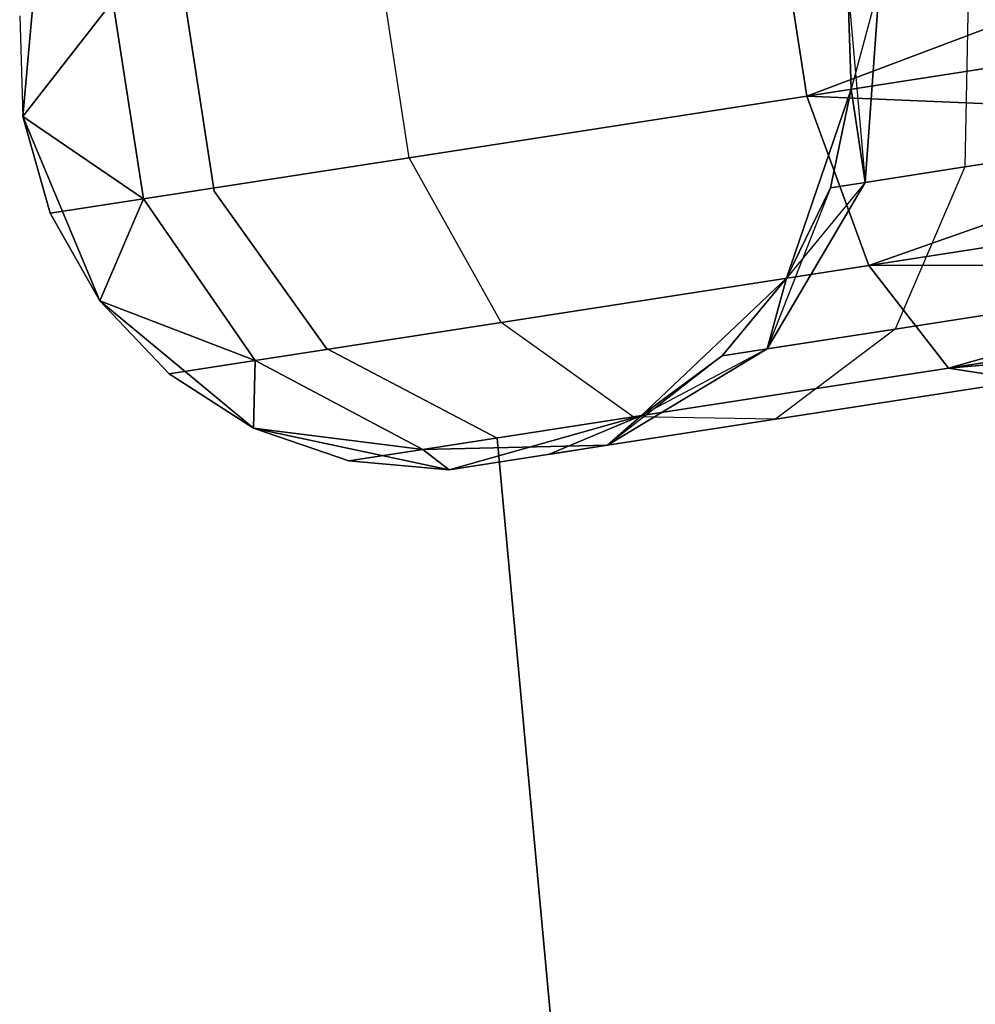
# Model space of a CAD drawing. Extents: x -91 to 91, y -91 to 262.
# Tile 269 of 480: x 58.75 to 61.03, y 6.98 to 9.33. Entities that reach past the tile are written whole.
import ezdxf

# ---------------------------------------------------------------- set-up
doc = ezdxf.new("R2010")
doc.units = 0
doc.header["$LTSCALE"] = 25.4
doc.layers.get('0').update_dxf_attribs({"linetype": 'CONTINUOUS'})

# ---------------------------------------------------------------- blocks, each defined once
blk = doc.blocks.new('ETE0_STL_1')
at = {"color": 0}
for p, q in [((60.6307, 9.1517, 319.2628), (60.5575, 9.6247, 319.2628)), ((60.6307, 9.1517, 319.2628), (60.5575, 9.6247, 319.2628)), ((60.5575, 9.6247, 170.7524), (60.6307, 9.1517, 170.7524)), ((60.5575, 9.6247, 170.7524), (60.6307, 9.1517, 170.7524)), ((58.7951, 9.5802, 327.5076), (58.753, 9.1034, 327.5076)), ((58.753, 9.1034, 163.5076), (58.7951, 9.5802, 163.5076)), ((58.7951, 9.5802, 327.5076), (58.753, 9.1034, 327.5076)), ((58.753, 9.1034, 163.5076), (58.7951, 9.5802, 163.5076)), ((60.6307, 9.1517, 319.2628), (61.7177, 9.562, 319.0076)), ((60.6307, 9.1517, 319.2628), (61.7177, 9.562, 319.0076)), ((61.7177, 9.562, 171.0076), (60.6307, 9.1517, 170.7524)), ((61.7177, 9.562, 171.0076), (60.6307, 9.1517, 170.7524)), ((59.6782, 9.0044, 319.9068), (59.605, 9.4774, 319.9068)), ((59.6782, 9.0044, 319.9068), (59.605, 9.4774, 319.9068)), ((59.6782, 9.0044, 170.1084), (59.605, 9.4774, 170.1084)), ((59.6782, 9.0044, 170.1084), (59.605, 9.4774, 170.1084)), ((61.0189, 9.4539, 321.3005), (61.0099, 8.9823, 321.2195)), ((61.0189, 9.4539, 321.3005), (61.0099, 8.9823, 321.2195)), ((61.0189, 9.4539, 168.7147), (61.0099, 8.9823, 168.7957)), ((61.0189, 9.4539, 168.7147), (61.0099, 8.9823, 168.7957)), ((60.8047, 9.4208, 168.3903), (60.7373, 9.1682, 168.0076)), ((60.8047, 9.4208, 168.3903), (60.7373, 9.1682, 168.0076)), ((60.7711, 8.9453, 321.5811), (60.8047, 9.4208, 321.6249)), ((60.7711, 8.9453, 321.5811), (60.8047, 9.4208, 321.6249)), ((60.8047, 9.4208, 168.3903), (60.7711, 8.9453, 168.4341)), ((60.8047, 9.4208, 168.3903), (60.7711, 8.9453, 168.4341)), ((60.7373, 9.1682, 327.5076), (60.7295, 9.4091, 327.5076)), ((60.7295, 9.4091, 163.5076), (60.7373, 9.1682, 163.5076)), ((60.7373, 9.1682, 322.0076), (60.7295, 9.4091, 322.0076)), ((60.7373, 9.1682, 327.5076), (60.7295, 9.4091, 327.5076)), ((60.7295, 9.4091, 322.0076), (60.7711, 8.9453, 321.5811)), ((60.7373, 9.1682, 322.0076), (60.7295, 9.4091, 322.0076)), ((60.7295, 9.4091, 322.0076), (60.7711, 8.9453, 321.5811)), ((60.7373, 9.1682, 168.0076), (60.7295, 9.4091, 168.0076)), ((60.7373, 9.1682, 168.0076), (60.7295, 9.4091, 168.0076)), ((60.7295, 9.4091, 163.5076), (60.7373, 9.1682, 163.5076)), ((58.753, 9.1034, 322.0076), (58.9686, 9.3789, 320.8707)), ((58.753, 9.1034, 322.0076), (58.9686, 9.3789, 320.8707)), ((58.9686, 9.3789, 169.1445), (58.753, 9.1034, 168.0076)), ((58.9686, 9.3789, 169.1445), (58.753, 9.1034, 168.0076)), ((58.9686, 9.3789, 320.8707), (59.0417, 8.9059, 320.8707)), ((58.9686, 9.3789, 320.8707), (59.0417, 8.9059, 320.8707)), ((59.0417, 8.9059, 169.1445), (58.9686, 9.3789, 169.1445)), ((59.0417, 8.9059, 169.1445), (58.9686, 9.3789, 169.1445)), ((59.1406, 9.381, 164.5076), (59.2113, 8.9239, 164.5076)), ((59.2113, 8.9239, 162.5076), (59.1406, 9.381, 162.5076)), ((59.2113, 8.9239, 162.5076), (59.1406, 9.381, 162.5076)), ((59.1406, 9.381, 164.5076), (59.2113, 8.9239, 164.5076)), ((58.7451, 9.3444, 322.0076), (58.753, 9.1034, 327.5076)), ((58.7451, 9.3444, 322.0076), (58.753, 9.1034, 327.5076)), ((58.7451, 9.3444, 322.0076), (58.753, 9.1034, 322.0076)), ((58.7451, 9.3444, 322.0076), (58.753, 9.1034, 322.0076)), ((58.7451, 9.3444, 168.0076), (58.753, 9.1034, 168.0076)), ((58.7451, 9.3444, 168.0076), (58.753, 9.1034, 168.0076)), ((58.7451, 9.3444, 168.0076), (58.753, 9.1034, 163.5076)), ((58.7451, 9.3444, 168.0076), (58.753, 9.1034, 163.5076)), ((60.6307, 9.1517, 319.2628), (61.7543, 9.3255, 319.0367)), ((60.6307, 9.1517, 319.2628), (61.7543, 9.3255, 319.0367)), ((61.7543, 9.3255, 170.9785), (60.6307, 9.1517, 170.7524)), ((61.7543, 9.3255, 170.9785), (60.6307, 9.1517, 170.7524)), ((59.6782, 9.0044, 319.9068), (60.6307, 9.1517, 319.2628)), ((59.6782, 9.0044, 319.9068), (60.6307, 9.1517, 319.2628)), ((60.6307, 9.1517, 170.7524), (59.6782, 9.0044, 170.1084)), ((60.6307, 9.1517, 170.7524), (59.6782, 9.0044, 170.1084)), ((60.5823, 8.7154, 327.5076), (60.7373, 9.1682, 327.5076)), ((60.7373, 9.1682, 163.5076), (60.5823, 8.7154, 163.5076)), ((60.5823, 8.7154, 327.5076), (60.7373, 9.1682, 327.5076)), ((60.7373, 9.1682, 163.5076), (60.5823, 8.7154, 163.5076)), ((60.7796, 8.7459, 319.4683), (60.6307, 9.1517, 319.2628)), ((60.6307, 9.1517, 319.2628), (61.7887, 9.1027, 319.1222)), ((60.6307, 9.1517, 319.2628), (61.7887, 9.1027, 319.1222)), ((60.7796, 8.7459, 319.4683), (60.6307, 9.1517, 319.2628)), ((61.7887, 9.1027, 170.8931), (60.6307, 9.1517, 170.7524)), ((60.6307, 9.1517, 170.7524), (60.7796, 8.7459, 170.5469)), ((61.7887, 9.1027, 170.8931), (60.6307, 9.1517, 170.7524)), ((60.6307, 9.1517, 170.7524), (60.7796, 8.7459, 170.5469)), ((60.6873, 8.9324, 322.0076), (60.7373, 9.1682, 327.5076)), ((60.6873, 8.9324, 322.0076), (60.7373, 9.1682, 327.5076)), ((60.6873, 8.9324, 322.0076), (60.7373, 9.1682, 322.0076)), ((60.6873, 8.9324, 322.0076), (60.7373, 9.1682, 322.0076)), ((60.6873, 8.9324, 168.0076), (60.7373, 9.1682, 168.0076)), ((60.7373, 9.1682, 163.5076), (60.6873, 8.9324, 168.0076)), ((60.6873, 8.9324, 168.0076), (60.7373, 9.1682, 168.0076)), ((60.7373, 9.1682, 163.5076), (60.6873, 8.9324, 168.0076)), ((60.7373, 9.1682, 322.0076), (60.7373, 9.1682, 327.5076)), ((60.7373, 9.1682, 322.0076), (60.7373, 9.1682, 327.5076)), ((60.7373, 9.1682, 322.0076), (60.7711, 8.9453, 321.5811)), ((60.7373, 9.1682, 322.0076), (60.7711, 8.9453, 321.5811)), ((60.7711, 8.9453, 168.4341), (60.7373, 9.1682, 168.0076)), ((60.7711, 8.9453, 168.4341), (60.7373, 9.1682, 168.0076)), ((60.7373, 9.1682, 168.0076), (60.7373, 9.1682, 163.5076)), ((60.7373, 9.1682, 168.0076), (60.7373, 9.1682, 163.5076)), ((58.753, 9.1034, 327.5076), (58.9372, 8.6617, 327.5076)), ((58.9372, 8.6617, 163.5076), (58.753, 9.1034, 163.5076)), ((58.753, 9.1034, 327.5076), (58.9372, 8.6617, 327.5076)), ((58.753, 9.1034, 327.5076), (58.8183, 8.8713, 322.0076)), ((58.753, 9.1034, 322.0076), (58.753, 9.1034, 327.5076)), ((58.753, 9.1034, 322.0076), (58.753, 9.1034, 327.5076)), ((58.753, 9.1034, 322.0076), (58.8183, 8.8713, 322.0076)), ((58.753, 9.1034, 327.5076), (58.8183, 8.8713, 322.0076)), ((58.753, 9.1034, 322.0076), (58.8183, 8.8713, 322.0076)), ((58.753, 9.1034, 322.0076), (59.0417, 8.9059, 320.8707)), ((58.753, 9.1034, 322.0076), (59.0417, 8.9059, 320.8707)), ((59.0417, 8.9059, 169.1445), (58.753, 9.1034, 168.0076)), ((58.753, 9.1034, 168.0076), (58.8183, 8.8713, 168.0076)), ((59.0417, 8.9059, 169.1445), (58.753, 9.1034, 168.0076)), ((58.9372, 8.6617, 163.5076), (58.753, 9.1034, 163.5076)), ((58.8183, 8.8713, 168.0076), (58.753, 9.1034, 163.5076)), ((58.753, 9.1034, 168.0076), (58.8183, 8.8713, 168.0076)), ((58.753, 9.1034, 168.0076), (58.753, 9.1034, 163.5076)), ((58.8183, 8.8713, 168.0076), (58.753, 9.1034, 163.5076)), ((58.753, 9.1034, 168.0076), (58.753, 9.1034, 163.5076)), ((60.7796, 8.7459, 319.4683), (61.7887, 9.1027, 319.1222)), ((60.7796, 8.7459, 319.4683), (61.7887, 9.1027, 319.1222)), ((61.7887, 9.1027, 170.8931), (60.7796, 8.7459, 170.5469)), ((61.7887, 9.1027, 170.8931), (60.7796, 8.7459, 170.5469)), ((61.0099, 8.9823, 321.2195), (61.3672, 9.0375, 320.9779)), ((61.0099, 8.9823, 321.2195), (61.3672, 9.0375, 320.9779)), ((61.3672, 9.0375, 169.0373), (61.0099, 8.9823, 168.7957)), ((61.3672, 9.0375, 169.0373), (61.0099, 8.9823, 168.7957)), ((59.0417, 8.9059, 320.8707), (59.6782, 9.0044, 319.9068)), ((59.0417, 8.9059, 320.8707), (59.6782, 9.0044, 319.9068)), ((59.6782, 9.0044, 170.1084), (59.0417, 8.9059, 169.1445)), ((59.6782, 9.0044, 170.1084), (59.0417, 8.9059, 169.1445)), ((59.8984, 8.6096, 320.0641), (59.6782, 9.0044, 319.9068)), ((59.8984, 8.6096, 320.0641), (59.6782, 9.0044, 319.9068)), ((59.8984, 8.6096, 169.9511), (59.6782, 9.0044, 170.1084)), ((59.8984, 8.6096, 169.9511), (59.6782, 9.0044, 170.1084)), ((60.7711, 8.9453, 321.5811), (61.0099, 8.9823, 321.2195)), ((60.7711, 8.9453, 321.5811), (61.0099, 8.9823, 321.2195)), ((61.0099, 8.9823, 168.7957), (60.7711, 8.9453, 168.4341)), ((61.0099, 8.9823, 168.7957), (60.7711, 8.9453, 168.4341)), ((61.0099, 8.9823, 321.2195), (60.8429, 8.5939, 320.9951)), ((61.0099, 8.9823, 321.2195), (60.8429, 8.5939, 320.9951)), ((61.0099, 8.9823, 168.7957), (60.8429, 8.5939, 169.0201)), ((61.0099, 8.9823, 168.7957), (60.8429, 8.5939, 169.0201)), ((60.5361, 8.5465, 321.4596), (60.7711, 8.9453, 321.5811)), ((60.5361, 8.5465, 321.4596), (60.7711, 8.9453, 321.5811)), ((60.7711, 8.9453, 168.4341), (60.5361, 8.5465, 168.5556)), ((60.7711, 8.9453, 168.4341), (60.5361, 8.5465, 168.5556)), ((60.7711, 8.9453, 168.4341), (60.5823, 8.7154, 168.0076)), ((60.7711, 8.9453, 168.4341), (60.5823, 8.7154, 168.0076)), ((60.6873, 8.9324, 322.0076), (60.7711, 8.9453, 321.5811)), ((60.6873, 8.9324, 322.0076), (60.7711, 8.9453, 321.5811)), ((60.7711, 8.9453, 168.4341), (60.6873, 8.9324, 168.0076)), ((60.7711, 8.9453, 168.4341), (60.6873, 8.9324, 168.0076)), ((59.2113, 8.9239, 164.5076), (59.2113, 8.9239, 162.5076)), ((59.2113, 8.9239, 164.5076), (59.2113, 8.9239, 162.5076)), ((59.2113, 8.9239, 164.5076), (59.48, 8.5476, 164.5076)), ((59.48, 8.5476, 162.5076), (59.2113, 8.9239, 162.5076)), ((59.48, 8.5476, 162.5076), (59.2113, 8.9239, 162.5076)), ((59.2113, 8.9239, 164.5076), (59.48, 8.5476, 164.5076)), ((60.6873, 8.9324, 322.0076), (60.5361, 8.5465, 321.4596)), ((60.6873, 8.9324, 322.0076), (60.5361, 8.5465, 321.4596)), ((60.5823, 8.7154, 322.0076), (60.6873, 8.9324, 322.0076)), ((60.6873, 8.9324, 322.0076), (60.5823, 8.7154, 327.5076)), ((60.6873, 8.9324, 322.0076), (60.5823, 8.7154, 327.5076)), ((60.5823, 8.7154, 322.0076), (60.6873, 8.9324, 322.0076)), ((60.5823, 8.7154, 168.0076), (60.6873, 8.9324, 168.0076)), ((60.6873, 8.9324, 168.0076), (60.5823, 8.7154, 163.5076)), ((60.6873, 8.9324, 168.0076), (60.5823, 8.7154, 163.5076)), ((60.5823, 8.7154, 168.0076), (60.6873, 8.9324, 168.0076)), ((58.8183, 8.8713, 322.0076), (59.0417, 8.9059, 320.8707)), ((58.8183, 8.8713, 322.0076), (59.0417, 8.9059, 320.8707)), ((59.0417, 8.9059, 169.1445), (58.8183, 8.8713, 168.0076)), ((59.0417, 8.9059, 169.1445), (58.8183, 8.8713, 168.0076)), ((58.9372, 8.6617, 322.0076), (59.0417, 8.9059, 320.8707)), ((58.9372, 8.6617, 322.0076), (59.0417, 8.9059, 320.8707)), ((59.0417, 8.9059, 169.1445), (58.9372, 8.6617, 168.0076)), ((59.0417, 8.9059, 169.1445), (58.9372, 8.6617, 168.0076)), ((59.0417, 8.9059, 320.8707), (59.3096, 8.5185, 320.9558)), ((59.0417, 8.9059, 320.8707), (59.3096, 8.5185, 320.9558)), ((59.3096, 8.5185, 169.0594), (59.0417, 8.9059, 169.1445)), ((59.3096, 8.5185, 169.0594), (59.0417, 8.9059, 169.1445)), ((60.7796, 8.7459, 319.4683), (61.8191, 8.9067, 319.2591)), ((60.7796, 8.7459, 319.4683), (61.8191, 8.9067, 319.2591)), ((61.8191, 8.9067, 170.7561), (60.7796, 8.7459, 170.5469)), ((61.8191, 8.9067, 170.7561), (60.7796, 8.7459, 170.5469)), ((58.8183, 8.8713, 322.0076), (58.9372, 8.6617, 327.5076)), ((58.8183, 8.8713, 322.0076), (58.9372, 8.6617, 322.0076)), ((58.8183, 8.8713, 322.0076), (58.9372, 8.6617, 327.5076)), ((58.8183, 8.8713, 322.0076), (58.9372, 8.6617, 322.0076)), ((58.8183, 8.8713, 168.0076), (58.9372, 8.6617, 168.0076)), ((58.9372, 8.6617, 163.5076), (58.8183, 8.8713, 168.0076)), ((58.8183, 8.8713, 168.0076), (58.9372, 8.6617, 168.0076)), ((58.9372, 8.6617, 163.5076), (58.8183, 8.8713, 168.0076)), ((59.8984, 8.6096, 320.0641), (60.7796, 8.7459, 319.4683)), ((59.8984, 8.6096, 320.0641), (60.7796, 8.7459, 319.4683)), ((60.7796, 8.7459, 170.5469), (59.8984, 8.6096, 169.9511)), ((60.7796, 8.7459, 170.5469), (59.8984, 8.6096, 169.9511)), ((60.7796, 8.7459, 319.4683), (61.8435, 8.7487, 319.4395)), ((60.7796, 8.7459, 319.4683), (61.8435, 8.7487, 319.4395)), ((61.8435, 8.7487, 170.5757), (60.7796, 8.7459, 170.5469)), ((61.8435, 8.7487, 170.5757), (60.7796, 8.7459, 170.5469)), ((60.9701, 8.5002, 319.8322), (60.7796, 8.7459, 319.4683)), ((60.9701, 8.5002, 319.8322), (60.7796, 8.7459, 319.4683)), ((60.7796, 8.7459, 170.5469), (60.9701, 8.5002, 170.183)), ((60.7796, 8.7459, 170.5469), (60.9701, 8.5002, 170.183)), ((60.9701, 8.5002, 319.8322), (61.8435, 8.7487, 319.4395)), ((60.9701, 8.5002, 319.8322), (61.8435, 8.7487, 319.4395)), ((61.8435, 8.7487, 170.5757), (60.9701, 8.5002, 170.183)), ((61.8435, 8.7487, 170.5757), (60.9701, 8.5002, 170.183)), ((60.2346, 8.3864, 327.5076), (60.5823, 8.7154, 327.5076)), ((60.5823, 8.7154, 163.5076), (60.2346, 8.3864, 163.5076)), ((60.2346, 8.3864, 327.5076), (60.5823, 8.7154, 327.5076)), ((60.5823, 8.7154, 163.5076), (60.2346, 8.3864, 163.5076)), ((60.4284, 8.5298, 322.0076), (60.5823, 8.7154, 327.5076)), ((60.4284, 8.5298, 322.0076), (60.5823, 8.7154, 322.0076)), ((60.4284, 8.5298, 322.0076), (60.5823, 8.7154, 327.5076)), ((60.4284, 8.5298, 322.0076), (60.5823, 8.7154, 322.0076)), ((60.4284, 8.5298, 168.0076), (60.5823, 8.7154, 168.0076)), ((60.5823, 8.7154, 163.5076), (60.4284, 8.5298, 168.0076)), ((60.4284, 8.5298, 168.0076), (60.5823, 8.7154, 168.0076)), ((60.5823, 8.7154, 163.5076), (60.4284, 8.5298, 168.0076)), ((60.5823, 8.7154, 322.0076), (60.5361, 8.5465, 321.4596)), ((60.5823, 8.7154, 322.0076), (60.5361, 8.5465, 321.4596)), ((60.5361, 8.5465, 168.5556), (60.5823, 8.7154, 168.0076)), ((60.5361, 8.5465, 168.5556), (60.5823, 8.7154, 168.0076)), ((60.5823, 8.7154, 322.0076), (60.5823, 8.7154, 327.5076)), ((60.5823, 8.7154, 322.0076), (60.5823, 8.7154, 327.5076)), ((60.5823, 8.7154, 168.0076), (60.5823, 8.7154, 163.5076)), ((60.5823, 8.7154, 168.0076), (60.5823, 8.7154, 163.5076)), ((58.9372, 8.6617, 327.5076), (59.3056, 8.3561, 327.5076)), ((59.3056, 8.3561, 163.5076), (58.9372, 8.6617, 163.5076)), ((58.9372, 8.6617, 322.0076), (58.9372, 8.6617, 327.5076)), ((58.9372, 8.6617, 322.0076), (58.9372, 8.6617, 327.5076)), ((58.9372, 8.6617, 322.0076), (59.1029, 8.4865, 322.0076)), ((59.1029, 8.4865, 322.0076), (58.9372, 8.6617, 327.5076)), ((59.1029, 8.4865, 322.0076), (58.9372, 8.6617, 327.5076)), ((58.9372, 8.6617, 327.5076), (59.3056, 8.3561, 327.5076)), ((58.9372, 8.6617, 322.0076), (59.1029, 8.4865, 322.0076)), ((58.9372, 8.6617, 322.0076), (59.3096, 8.5185, 320.9558)), ((58.9372, 8.6617, 322.0076), (59.3096, 8.5185, 320.9558)), ((59.3096, 8.5185, 169.0594), (58.9372, 8.6617, 168.0076)), ((58.9372, 8.6617, 168.0076), (59.1029, 8.4865, 168.0076)), ((59.3096, 8.5185, 169.0594), (58.9372, 8.6617, 168.0076)), ((59.1029, 8.4865, 168.0076), (58.9372, 8.6617, 163.5076)), ((59.3056, 8.3561, 163.5076), (58.9372, 8.6617, 163.5076)), ((59.1029, 8.4865, 168.0076), (58.9372, 8.6617, 163.5076)), ((58.9372, 8.6617, 168.0076), (59.1029, 8.4865, 168.0076)), ((58.9372, 8.6617, 168.0076), (58.9372, 8.6617, 163.5076)), ((58.9372, 8.6617, 168.0076), (58.9372, 8.6617, 163.5076)), ((60.8429, 8.5939, 320.9951), (61.302, 8.6649, 320.6847)), ((60.8429, 8.5939, 320.9951), (61.302, 8.6649, 320.6847)), ((61.302, 8.6649, 169.3306), (60.8429, 8.5939, 169.0201)), ((61.302, 8.6649, 169.3306), (60.8429, 8.5939, 169.0201)), ((60.9701, 8.5002, 319.8322), (61.8606, 8.638, 319.653)), ((60.9701, 8.5002, 319.8322), (61.8606, 8.638, 319.653)), ((61.8606, 8.638, 170.3622), (60.9701, 8.5002, 170.183)), ((61.8606, 8.638, 170.3622), (60.9701, 8.5002, 170.183)), ((59.3096, 8.5185, 320.9558), (59.8984, 8.6096, 320.0641)), ((59.3096, 8.5185, 320.9558), (59.8984, 8.6096, 320.0641)), ((59.8984, 8.6096, 169.9511), (59.3096, 8.5185, 169.0594)), ((59.8984, 8.6096, 169.9511), (59.3096, 8.5185, 169.0594)), ((60.2152, 8.3835, 320.3427), (59.8984, 8.6096, 320.0641)), ((60.2152, 8.3835, 320.3427), (59.8984, 8.6096, 320.0641)), ((60.2152, 8.3835, 169.6726), (59.8984, 8.6096, 169.9511)), ((60.2152, 8.3835, 169.6726), (59.8984, 8.6096, 169.9511)), ((60.5361, 8.5465, 321.4596), (60.8429, 8.5939, 320.9951)), ((60.5361, 8.5465, 321.4596), (60.8429, 8.5939, 320.9951)), ((60.8429, 8.5939, 169.0201), (60.5361, 8.5465, 168.5556)), ((60.8429, 8.5939, 169.0201), (60.5361, 8.5465, 168.5556)), ((60.8429, 8.5939, 320.9951), (60.5561, 8.3778, 320.6786)), ((60.8429, 8.5939, 320.9951), (60.5561, 8.3778, 320.6786)), ((60.8429, 8.5939, 169.0201), (60.5561, 8.3778, 169.3366)), ((60.8429, 8.5939, 169.0201), (60.5561, 8.3778, 169.3366)), ((60.9701, 8.5002, 319.8322), (61.8694, 8.5809, 319.8871)), ((60.9701, 8.5002, 319.8322), (61.8694, 8.5809, 319.8871)), ((61.8694, 8.5809, 170.1281), (60.9701, 8.5002, 170.183)), ((61.8694, 8.5809, 170.1281), (60.9701, 8.5002, 170.183)), ((59.48, 8.5476, 164.5076), (59.48, 8.5476, 162.5076)), ((59.48, 8.5476, 164.5076), (59.48, 8.5476, 162.5076)), ((59.48, 8.5476, 164.5076), (59.8894, 8.3324, 164.5076)), ((59.8894, 8.3324, 162.5076), (59.48, 8.5476, 162.5076)), ((59.8894, 8.3324, 162.5076), (59.48, 8.5476, 162.5076)), ((59.48, 8.5476, 164.5076), (59.8894, 8.3324, 164.5076)), ((60.1535, 8.3155, 321.2884), (60.5361, 8.5465, 321.4596)), ((60.1535, 8.3155, 321.2884), (60.5361, 8.5465, 321.4596)), ((60.5361, 8.5465, 168.5556), (60.1535, 8.3155, 168.7269)), ((60.5361, 8.5465, 168.5556), (60.1535, 8.3155, 168.7269)), ((60.5361, 8.5465, 168.5556), (60.2346, 8.3864, 168.0076)), ((60.5361, 8.5465, 168.5556), (60.2346, 8.3864, 168.0076)), ((60.4284, 8.5298, 322.0076), (60.5361, 8.5465, 321.4596)), ((60.4284, 8.5298, 322.0076), (60.5361, 8.5465, 321.4596)), ((60.5361, 8.5465, 168.5556), (60.4284, 8.5298, 168.0076)), ((60.5361, 8.5465, 168.5556), (60.4284, 8.5298, 168.0076)), ((59.1029, 8.4865, 322.0076), (59.3096, 8.5185, 320.9558)), ((59.1029, 8.4865, 322.0076), (59.3096, 8.5185, 320.9558)), ((59.3096, 8.5185, 169.0594), (59.1029, 8.4865, 168.0076)), ((59.3096, 8.5185, 169.0594), (59.1029, 8.4865, 168.0076)), ((59.3056, 8.3561, 322.0076), (59.3096, 8.5185, 320.9558)), ((59.3056, 8.3561, 322.0076), (59.3096, 8.5185, 320.9558)), ((59.3096, 8.5185, 169.0594), (59.3056, 8.3561, 168.0076)), ((59.3096, 8.5185, 169.0594), (59.3056, 8.3561, 168.0076)), ((59.3096, 8.5185, 320.9558), (59.7108, 8.3054, 321.1065)), ((59.3096, 8.5185, 320.9558), (59.7108, 8.3054, 321.1065)), ((59.7108, 8.3054, 168.9087), (59.3096, 8.5185, 169.0594)), ((59.7108, 8.3054, 168.9087), (59.3096, 8.5185, 169.0594)), ((60.4284, 8.5298, 322.0076), (60.1535, 8.3155, 321.2884)), ((60.4284, 8.5298, 322.0076), (60.1535, 8.3155, 321.2884)), ((60.2346, 8.3864, 322.0076), (60.4284, 8.5298, 322.0076)), ((60.4284, 8.5298, 322.0076), (60.2346, 8.3864, 327.5076)), ((60.4284, 8.5298, 322.0076), (60.2346, 8.3864, 327.5076)), ((60.2346, 8.3864, 322.0076), (60.4284, 8.5298, 322.0076)), ((60.2346, 8.3864, 168.0076), (60.4284, 8.5298, 168.0076)), ((60.4284, 8.5298, 168.0076), (60.2346, 8.3864, 163.5076)), ((60.4284, 8.5298, 168.0076), (60.2346, 8.3864, 163.5076)), ((60.2346, 8.3864, 168.0076), (60.4284, 8.5298, 168.0076)), ((60.2152, 8.3835, 320.3427), (60.9701, 8.5002, 319.8322)), ((60.2152, 8.3835, 320.3427), (60.9701, 8.5002, 319.8322)), ((60.9701, 8.5002, 170.183), (60.2152, 8.3835, 169.6726)), ((60.9701, 8.5002, 170.183), (60.2152, 8.3835, 169.6726)), ((61.1587, 8.471, 320.2712), (60.9701, 8.5002, 319.8322)), ((61.1587, 8.471, 320.2712), (60.9701, 8.5002, 319.8322)), ((60.9701, 8.5002, 170.183), (61.1587, 8.471, 169.744)), ((60.9701, 8.5002, 170.183), (61.1587, 8.471, 169.744)), ((59.1029, 8.4865, 322.0076), (59.3056, 8.3561, 327.5076)), ((59.1029, 8.4865, 322.0076), (59.3056, 8.3561, 322.0076)), ((59.1029, 8.4865, 322.0076), (59.3056, 8.3561, 327.5076)), ((59.1029, 8.4865, 322.0076), (59.3056, 8.3561, 322.0076)), ((59.1029, 8.4865, 168.0076), (59.3056, 8.3561, 168.0076)), ((59.3056, 8.3561, 163.5076), (59.1029, 8.4865, 168.0076)), ((59.1029, 8.4865, 168.0076), (59.3056, 8.3561, 168.0076)), ((59.3056, 8.3561, 163.5076), (59.1029, 8.4865, 168.0076)), ((60.5561, 8.3778, 320.6786), (61.1587, 8.471, 320.2712)), ((60.5561, 8.3778, 320.6786), (61.1587, 8.471, 320.2712)), ((61.1587, 8.471, 169.744), (60.5561, 8.3778, 169.3366)), ((61.1587, 8.471, 169.744), (60.5561, 8.3778, 169.3366)), ((59.7108, 8.3054, 321.1065), (60.2152, 8.3835, 320.3427)), ((59.7108, 8.3054, 321.1065), (60.2152, 8.3835, 320.3427)), ((60.2152, 8.3835, 169.6726), (59.7108, 8.3054, 168.9087)), ((60.2152, 8.3835, 169.6726), (59.7108, 8.3054, 168.9087)), ((59.7738, 8.2568, 327.5076), (60.2346, 8.3864, 327.5076)), ((60.2346, 8.3864, 163.5076), (59.7738, 8.2568, 163.5076)), ((59.7738, 8.2568, 327.5076), (60.2346, 8.3864, 327.5076)), ((60.2346, 8.3864, 163.5076), (59.7738, 8.2568, 163.5076)), ((60.0121, 8.2937, 322.0076), (60.2346, 8.3864, 327.5076)), ((60.0121, 8.2937, 322.0076), (60.2346, 8.3864, 322.0076)), ((60.0121, 8.2937, 322.0076), (60.2346, 8.3864, 327.5076)), ((60.0121, 8.2937, 322.0076), (60.2346, 8.3864, 322.0076)), ((60.0121, 8.2937, 168.0076), (60.2346, 8.3864, 168.0076)), ((60.2346, 8.3864, 163.5076), (60.0121, 8.2937, 168.0076)), ((60.0121, 8.2937, 168.0076), (60.2346, 8.3864, 168.0076)), ((60.2346, 8.3864, 163.5076), (60.0121, 8.2937, 168.0076)), ((60.2346, 8.3864, 322.0076), (60.1535, 8.3155, 321.2884)), ((60.2346, 8.3864, 322.0076), (60.1535, 8.3155, 321.2884)), ((60.1535, 8.3155, 168.7269), (60.2346, 8.3864, 168.0076)), ((60.1535, 8.3155, 168.7269), (60.2346, 8.3864, 168.0076)), ((60.1535, 8.3155, 321.2884), (60.5561, 8.3778, 320.6786)), ((60.1535, 8.3155, 321.2884), (60.5561, 8.3778, 320.6786)), ((60.5561, 8.3778, 169.3366), (60.1535, 8.3155, 168.7269)), ((60.5561, 8.3778, 169.3366), (60.1535, 8.3155, 168.7269)), ((60.5561, 8.3778, 320.6786), (60.2152, 8.3835, 320.3427)), ((60.5561, 8.3778, 320.6786), (60.2152, 8.3835, 320.3427)), ((60.5561, 8.3778, 169.3366), (60.2152, 8.3835, 169.6726)), ((60.5561, 8.3778, 169.3366), (60.2152, 8.3835, 169.6726)), ((60.2346, 8.3864, 322.0076), (60.2346, 8.3864, 327.5076)), ((60.2346, 8.3864, 322.0076), (60.2346, 8.3864, 327.5076)), ((60.2346, 8.3864, 168.0076), (60.2346, 8.3864, 163.5076)), ((60.2346, 8.3864, 168.0076), (60.2346, 8.3864, 163.5076)), ((59.3056, 8.3561, 327.5076), (59.7738, 8.2568, 327.5076)), ((59.7738, 8.2568, 163.5076), (59.3056, 8.3561, 163.5076)), ((59.3056, 8.3561, 322.0076), (59.3056, 8.3561, 327.5076)), ((59.3056, 8.3561, 322.0076), (59.3056, 8.3561, 327.5076)), ((59.3056, 8.3561, 322.0076), (59.5337, 8.278, 322.0076)), ((59.5337, 8.278, 322.0076), (59.3056, 8.3561, 327.5076)), ((59.5337, 8.278, 322.0076), (59.3056, 8.3561, 327.5076)), ((59.3056, 8.3561, 327.5076), (59.7738, 8.2568, 327.5076)), ((59.3056, 8.3561, 322.0076), (59.5337, 8.278, 322.0076)), ((59.3056, 8.3561, 322.0076), (59.7108, 8.3054, 321.1065)), ((59.3056, 8.3561, 322.0076), (59.7108, 8.3054, 321.1065)), ((59.7108, 8.3054, 168.9087), (59.3056, 8.3561, 168.0076)), ((59.3056, 8.3561, 168.0076), (59.5337, 8.278, 168.0076)), ((59.7108, 8.3054, 168.9087), (59.3056, 8.3561, 168.0076)), ((59.5337, 8.278, 168.0076), (59.3056, 8.3561, 163.5076)), ((59.7738, 8.2568, 163.5076), (59.3056, 8.3561, 163.5076)), ((59.5337, 8.278, 168.0076), (59.3056, 8.3561, 163.5076)), ((59.3056, 8.3561, 168.0076), (59.5337, 8.278, 168.0076)), ((59.3056, 8.3561, 168.0076), (59.3056, 8.3561, 163.5076)), ((59.3056, 8.3561, 168.0076), (59.3056, 8.3561, 163.5076)), ((59.8894, 8.3324, 164.5076), (59.8894, 8.3324, 162.5076)), ((59.8894, 8.3324, 164.5076), (60.4038, 2.7473, 164.5076)), ((60.4038, 2.7473, 162.5076), (59.8894, 8.3324, 162.5076)), ((59.8894, 8.3324, 164.5076), (59.8894, 8.3324, 162.5076)), ((60.4038, 2.7473, 162.5076), (59.8894, 8.3324, 162.5076)), ((59.8894, 8.3324, 164.5076), (60.4038, 2.7473, 164.5076)), ((59.5337, 8.278, 322.0076), (59.7108, 8.3054, 321.1065)), ((59.5337, 8.278, 322.0076), (59.7108, 8.3054, 321.1065)), ((59.7108, 8.3054, 168.9087), (59.5337, 8.278, 168.0076)), ((59.7108, 8.3054, 168.9087), (59.5337, 8.278, 168.0076)), ((59.7108, 8.3054, 321.1065), (60.1535, 8.3155, 321.2884)), ((59.7108, 8.3054, 321.1065), (60.1535, 8.3155, 321.2884)), ((60.1535, 8.3155, 168.7269), (59.7108, 8.3054, 168.9087)), ((60.1535, 8.3155, 168.7269), (59.7108, 8.3054, 168.9087)), ((59.7738, 8.2568, 322.0076), (59.7108, 8.3054, 321.1065)), ((59.7738, 8.2568, 322.0076), (59.7108, 8.3054, 321.1065)), ((59.7108, 8.3054, 168.9087), (59.7738, 8.2568, 168.0076)), ((59.7108, 8.3054, 168.9087), (59.7738, 8.2568, 168.0076)), ((59.7738, 8.2568, 322.0076), (60.1535, 8.3155, 321.2884)), ((59.7738, 8.2568, 322.0076), (60.1535, 8.3155, 321.2884)), ((60.1535, 8.3155, 168.7269), (59.7738, 8.2568, 168.0076)), ((60.1535, 8.3155, 168.7269), (59.7738, 8.2568, 168.0076)), ((60.0121, 8.2937, 322.0076), (60.1535, 8.3155, 321.2884)), ((60.0121, 8.2937, 322.0076), (60.1535, 8.3155, 321.2884)), ((60.1535, 8.3155, 168.7269), (60.0121, 8.2937, 168.0076)), ((60.1535, 8.3155, 168.7269), (60.0121, 8.2937, 168.0076)), ((60.0121, 8.2937, 322.0076), (59.7738, 8.2568, 327.5076)), ((60.0121, 8.2937, 322.0076), (59.7738, 8.2568, 327.5076)), ((60.0121, 8.2937, 168.0076), (59.7738, 8.2568, 163.5076)), ((60.0121, 8.2937, 168.0076), (59.7738, 8.2568, 163.5076)), ((59.5337, 8.278, 322.0076), (59.7738, 8.2568, 327.5076)), ((59.5337, 8.278, 322.0076), (59.7738, 8.2568, 322.0076)), ((59.5337, 8.278, 322.0076), (59.7738, 8.2568, 327.5076)), ((59.5337, 8.278, 322.0076), (59.7738, 8.2568, 322.0076)), ((59.5337, 8.278, 168.0076), (59.7738, 8.2568, 168.0076)), ((59.7738, 8.2568, 163.5076), (59.5337, 8.278, 168.0076)), ((59.5337, 8.278, 168.0076), (59.7738, 8.2568, 168.0076)), ((59.7738, 8.2568, 163.5076), (59.5337, 8.278, 168.0076)), ((59.7738, 8.2568, 322.0076), (59.7738, 8.2568, 327.5076)), ((59.7738, 8.2568, 322.0076), (59.7738, 8.2568, 327.5076)), ((59.7738, 8.2568, 168.0076), (59.7738, 8.2568, 163.5076)), ((59.7738, 8.2568, 168.0076), (59.7738, 8.2568, 163.5076))]:
    blk.add_line(p, q, dxfattribs=at)

msp = doc.modelspace()

# ---------------------------------------------------------------- block references
at = {"color": 253}
msp.add_blockref('ETE0_STL_1', (0, 0), dxfattribs=at)

doc.saveas('drawing.dxf')
